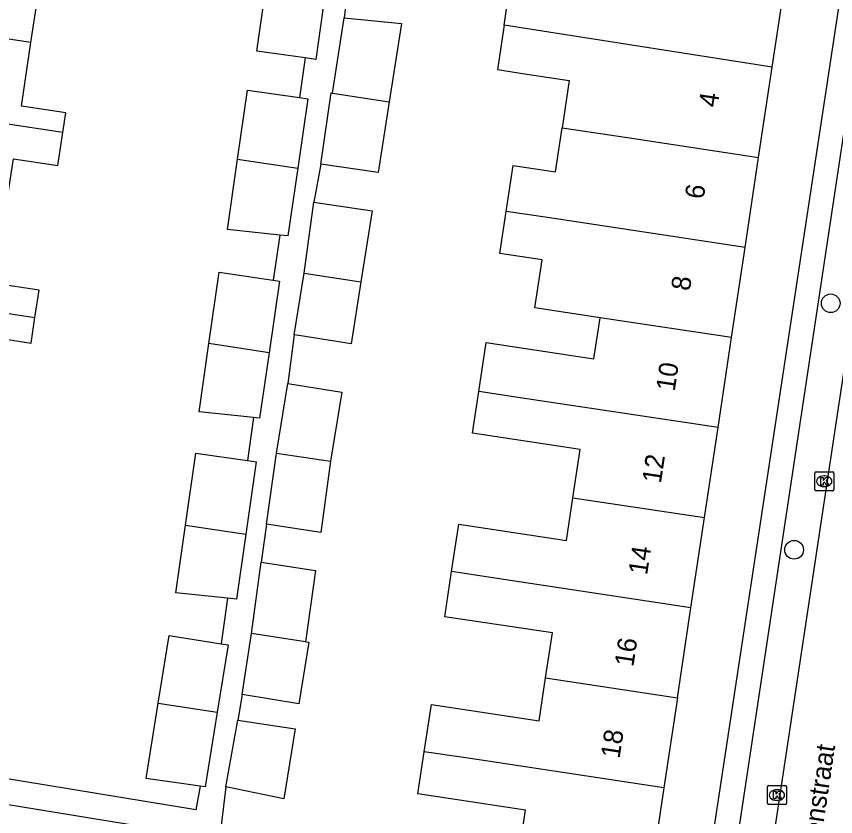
# Model space of a CAD drawing. Extents: x 162172 to 163187, y 382874 to 383684.
# Drawn here: x 162995.79 to 163038.67, y 383186.93 to 383228.82 of the extents above; entities that cross this region are included whole.
import ezdxf

# ---------------------------------------------------------------- set-up
doc = ezdxf.new("R2010")
doc.units = 0
for name, color, linetype in [('IMGEO_Boom', 7, 'Continuous'), ('IMGEO_Kolk', 7, 'Continuous'), ('IMGEO_Openbare_ruimte_label', 7, 'Continuous'), ('IMGEO_Pand', 7, 'Continuous'), ('IMGEO_Pand_nummerreeks', 7, 'Continuous'), ('IMGEO_Rijbaan_lokaal_open', 7, 'Continuous'), ('IMGEO_Voetpad_open', 7, 'Continuous')]:
    doc.layers.add(name, color=color, linetype=linetype)

msp = doc.modelspace()

# ---------------------------------------------------------------- linework, layer by layer
at = {"layer": 'IMGEO_Boom'}
for centre in [(163038.414, 383213.801), (163036.5, 383200.898)]:
    msp.add_circle(centre, 0.489, dxfattribs=at)
at = {"layer": 'IMGEO_Kolk'}
for p, q in [((163037.579, 383204.058), (163037.579, 383204.91)), ((163037.654, 383204.984), (163038.506, 383204.984)), ((163038.067, 383204.764), (163038.092, 383204.764)), ((163038.58, 383204.91), (163038.58, 383204.058)), ((163038.506, 383203.984), (163037.654, 383203.984)), ((163038.09, 383204.204), (163038.065, 383204.204)), ((163035.1, 383187.634), (163035.1, 383188.486)), ((163035.175, 383188.56), (163036.027, 383188.56)), ((163036.101, 383188.486), (163036.101, 383187.634)), ((163035.588, 383188.34), (163035.613, 383188.34)), ((163036.027, 383187.56), (163035.175, 383187.56)), ((163035.611, 383187.78), (163035.586, 383187.78))]:
    msp.add_line(p, q, dxfattribs=at)
for points in [[(163037.579, 383204.058), (163037.579, 383204.91)], [(163037.654, 383204.984), (163038.506, 383204.984)], [(163037.9, 383204.684), (163038.023, 383204.684), (163038.023, 383204.533), (163038.153, 383204.684), (163038.317, 383204.684), (163038.171, 383204.533), (163038.324, 383204.284), (163038.172, 383204.284), (163038.087, 383204.448), (163038.023, 383204.381), (163038.023, 383204.284), (163037.9, 383204.284), (163037.9, 383204.684)], [(163038.58, 383204.91), (163038.58, 383204.058)], [(163038.506, 383203.984), (163037.654, 383203.984)], [(163035.1, 383187.634), (163035.1, 383188.486)], [(163035.175, 383188.56), (163036.027, 383188.56)], [(163036.101, 383188.486), (163036.101, 383187.634)], [(163035.421, 383188.26), (163035.544, 383188.26), (163035.544, 383188.109), (163035.674, 383188.26), (163035.838, 383188.26), (163035.692, 383188.109), (163035.845, 383187.86), (163035.693, 383187.86), (163035.608, 383188.024), (163035.544, 383187.957), (163035.544, 383187.86), (163035.421, 383187.86), (163035.421, 383188.26)], [(163036.027, 383187.56), (163035.175, 383187.56)]]:
    msp.add_lwpolyline(points, dxfattribs=at)
for centre, start, end in [((163037.656, 383204.908), 91.552, 178.448), ((163037.656, 383204.908), 91.552, 178.448), ((163038.504, 383204.908), 1.552, 88.448), ((163038.504, 383204.908), 1.552, 88.448), ((163037.656, 383204.06), 181.552, 268.448), ((163037.656, 383204.06), 181.552, 268.448), ((163038.504, 383204.06), 271.552, 358.448), ((163038.504, 383204.06), 271.552, 358.448), ((163035.177, 383188.484), 91.552, 178.448), ((163035.177, 383188.484), 91.552, 178.448), ((163036.025, 383188.484), 1.552, 88.448), ((163036.025, 383188.484), 1.552, 88.448), ((163035.177, 383187.636), 181.552, 268.448), ((163035.177, 383187.636), 181.552, 268.448), ((163036.025, 383187.636), 271.552, 358.448), ((163036.025, 383187.636), 271.552, 358.448)]:
    msp.add_arc(centre, 0.0765, start, end, dxfattribs=at)
for centre, major_axis, ratio, start_param, end_param in [((163038.066, 383204.484), (-0.387, 0.002), 0.722429, 4.712389, 7.853982), ((163038.091, 383204.484), (-0.39, 0.002), 0.717154, 1.570796, 4.712389), ((163035.587, 383188.06), (-0.387, 0.002), 0.722429, 4.712389, 7.853982), ((163035.612, 383188.06), (-0.39, 0.002), 0.717154, 1.570796, 4.712389)]:
    msp.add_ellipse(centre, major_axis=major_axis, ratio=ratio, start_param=start_param, end_param=end_param, dxfattribs=at)
at = {"layer": 'IMGEO_Pand'}
for points in [[(162996.548, 383227.454), (162997.082, 383230.986), (162999.41, 383230.634), (162999.606, 383231.933)], [(163021.315, 383228.352), (163021.678, 383230.762), (163023.226, 383230.529), (163028.862, 383229.675), (163029.217, 383232.022)], [(163035.35, 383226.153), (163036.097, 383231.121)], [(163010.909, 383226.645), (163008.377, 383227), (163008.873, 383230.533)], [(163011.958, 383230.067), (163011.467, 383226.567), (163010.909, 383226.645)], [(163012.327, 383224.801), (163012.949, 383228.748)], [(163012.949, 383228.748), (163015.954, 383228.445), (163015.308, 383224.352)], [(162996.548, 383227.454), (162989.164, 383228.569), (162989.126, 383228.319)], [(163021.315, 383228.352), (163020.966, 383226.03), (163022.51, 383225.798), (163024.727, 383225.462), (163024.354, 383222.989)], [(163035.35, 383226.153), (163021.315, 383228.352)], [(162998.216, 383222.733), (162998.373, 383223.772), (162996.045, 383224.123), (162996.548, 383227.454)], [(163034.641, 383221.439), (163035.35, 383226.153)], [(163007.366, 383221.351), (163007.889, 383224.962), (163010.611, 383224.569)], [(163010.611, 383224.569), (163011.044, 383224.506), (163010.518, 383220.875)], [(163011.718, 383221.09), (163012.259, 383224.811), (163012.327, 383224.801)], [(163012.327, 383224.801), (163015.308, 383224.352)], [(162998.216, 383222.733), (162988.517, 383224.198)], [(163015.308, 383224.352), (163014.723, 383220.638), (163011.718, 383221.09)], [(162995.135, 383218.098), (162995.628, 383221.362), (162997.956, 383221.01), (162998.216, 383222.733)], [(163021.421, 383218.61), (163021.785, 383221.013), (163024.005, 383220.677), (163024.354, 383222.989)], [(163024.354, 383222.989), (163027.771, 383222.474), (163034.641, 383221.439)], [(163033.933, 383216.725), (163034.641, 383221.439)], [(163009.575, 383217.368), (163006.831, 383217.656), (163007.366, 383221.351)], [(163007.366, 383221.351), (163010.518, 383220.875)], [(163010.518, 383220.875), (163010.004, 383217.323), (163009.575, 383217.368)], [(163010.843, 383215.381), (163011.362, 383219.1)], [(163011.362, 383219.1), (163014.408, 383218.641), (163013.824, 383214.932)], [(163026.344, 383213.047), (163022.933, 383213.561), (163023.225, 383215.494), (163023.311, 383216.067), (163021.087, 383216.404), (163021.421, 383218.61)], [(163033.933, 383216.725), (163023.586, 383218.284), (163021.421, 383218.61)], [(162996.756, 383213.065), (162996.97, 383214.482), (162994.642, 383214.834), (162995.135, 383218.098)], [(163033.224, 383212.011), (163033.933, 383216.725)], [(163005.864, 383211.689), (163006.405, 383215.421), (163009.236, 383215.012)], [(163009.236, 383215.012), (163009.559, 383214.965), (163009.016, 383211.213)], [(163010.333, 383212.147), (163010.843, 383215.381)], [(163010.843, 383215.381), (163013.824, 383214.932)], [(162986.533, 383214.609), (162996.756, 383213.065)], [(163013.824, 383214.932), (163013.311, 383211.677), (163010.571, 383212.109), (163010.333, 383212.147)], [(162993.727, 383208.772), (162994.225, 383212.072), (162996.553, 383211.721), (162996.756, 383213.065)], [(163019.994, 383209.182), (163020.383, 383211.754), (163026.019, 383210.901), (163026.344, 383213.047)], [(163033.224, 383212.011), (163026.344, 383213.047)], [(163032.515, 383207.297), (163033.224, 383212.011)], [(163008.201, 383207.816), (163005.347, 383208.115), (163005.864, 383211.689)], [(163009.016, 383211.213), (163005.864, 383211.689)], [(163009.016, 383211.213), (163008.52, 383207.783), (163008.201, 383207.816)], [(163009.403, 383205.959), (163009.994, 383209.6)], [(163009.994, 383209.6), (163012.821, 383209.141), (163012.235, 383205.532)], [(163024.917, 383203.621), (163025.299, 383206.144), (163019.663, 383206.997), (163019.994, 383209.182)], [(163032.515, 383207.297), (163022.16, 383208.856), (163019.994, 383209.182)], [(163031.806, 383202.583), (163032.515, 383207.297)], [(163004.642, 383202.195), (163005.187, 383205.956), (163007.877, 383205.567)], [(163007.877, 383205.567), (163008.342, 383205.5), (163007.794, 383201.718)], [(163008.884, 383202.235), (163009.403, 383205.959)], [(163009.403, 383205.959), (163012.235, 383205.532)], [(163012.235, 383205.532), (163011.716, 383201.808), (163008.884, 383202.235)], [(163018.567, 383199.757), (163018.944, 383202.244), (163024.58, 383201.392), (163024.917, 383203.621)], [(163024.917, 383203.621), (163031.806, 383202.583)], [(163031.098, 383197.869), (163031.806, 383202.583)], [(163006.841, 383198.366), (163004.129, 383198.65), (163004.642, 383202.195)], [(163004.642, 383202.195), (163007.794, 383201.718)], [(163007.794, 383201.718), (163007.302, 383198.318), (163006.841, 383198.366)], [(163008.086, 383196.514), (163008.607, 383200.246)], [(163008.607, 383200.246), (163011.438, 383199.819), (163010.918, 383196.087)], [(163023.49, 383194.194), (163023.846, 383196.545), (163018.21, 383197.398), (163018.567, 383199.757)], [(163031.098, 383197.869), (163020.733, 383199.431), (163018.567, 383199.757)], [(163030.389, 383193.155), (163031.098, 383197.869)], [(163003.209, 383192.869), (163003.781, 383196.42), (163006.498, 383195.982)], [(163007.597, 383193.318), (163008.086, 383196.514)], [(163010.918, 383196.087), (163008.086, 383196.514)], [(163006.498, 383195.982), (163006.866, 383195.923), (163006.298, 383192.402)], [(163010.918, 383196.087), (163011.099, 383196.06), (163010.579, 383192.834), (163007.597, 383193.318)], [(163017.14, 383190.331), (163017.514, 383192.8), (163023.15, 383191.947), (163023.49, 383194.194)], [(163023.49, 383194.194), (163030.389, 383193.155)], [(163030.389, 383193.155), (163029.68, 383188.442)], [(163005.413, 383188.528), (163002.573, 383188.927), (163003.209, 383192.869)], [(163003.209, 383192.869), (163006.298, 383192.402)], [(163006.298, 383192.402), (163005.667, 383188.492), (163005.413, 383188.528)], [(163007.38, 383191.981), (163010.372, 383191.528), (163009.784, 383187.856), (163006.755, 383188.488)], [(163006.755, 383188.488), (163007.38, 383191.981)], [(163021.839, 383183.29), (163022.04, 383184.617), (163022.442, 383187.273), (163016.806, 383188.126), (163017.14, 383190.331)], [(163029.68, 383188.442), (163019.306, 383190.005), (163017.14, 383190.331)], [(163029.68, 383188.442), (163028.748, 383182.244)]]:
    msp.add_lwpolyline(points, dxfattribs=at)
at = {"layer": 'IMGEO_Rijbaan_lokaal_open'}
msp.add_lwpolyline([(163041.878, 383228.662), (163041.863, 383228.565), (163034.878, 383182.293), (163034.707, 383181.151)], dxfattribs=at)
at = {"layer": 'IMGEO_Voetpad_open'}
for points in [[(163013.893, 383234.313), (163013.624, 383234.356), (163012.949, 383228.748)], [(163040.487, 383231.96), (163033.234, 383183.88)], [(163039.037, 383230.674), (163024.437, 383134.63)], [(163010.909, 383226.645), (163010.611, 383224.569)], [(163011.718, 383221.09), (163011.362, 383219.1)], [(163009.575, 383217.368), (163009.236, 383215.012)], [(163010.333, 383212.147), (163009.994, 383209.6)], [(163008.201, 383207.816), (163007.877, 383205.567)], [(163008.884, 383202.235), (163008.607, 383200.246)], [(163006.841, 383198.366), (163006.498, 383195.982)], [(163007.597, 383193.318), (163007.38, 383191.981)], [(163005.413, 383188.528), (163005.174, 383187.285), (162990.839, 383189.647), (162990.865, 383189.817)], [(163006.755, 383188.488), (163006.371, 383185.313)], [(162990.641, 383188.334), (163005.07, 383185.974), (163004.865, 383184.555)]]:
    msp.add_lwpolyline(points, dxfattribs=at)

# ---------------------------------------------------------------- texts
at = {"layer": 'IMGEO_Openbare_ruimte_label'}
msp.add_text('Terwestenstraat', height=1, rotation=81.4324, dxfattribs=at).set_placement((163037.225, 383181.156))
at = {"layer": 'IMGEO_Pand_nummerreeks'}
for s, rotation, p in [('4', 81.4517, (163032.481, 383224.018)), ('6', 81.4517, (163031.759, 383219.215)), ('8', 81.4517, (163031.037, 383214.415)), ('10', 81.4495, (163030.246, 383209.156)), ('12', 81.4495, (163029.523, 383204.346)), ('14', 81.4495, (163028.802, 383199.546)), ('16', 81.4495, (163028.08, 383194.743)), ('18', 81.4495, (163027.358, 383189.942))]:
    msp.add_text(s, height=1, rotation=rotation, dxfattribs=at).set_placement(p)

doc.saveas('drawing.dxf')
